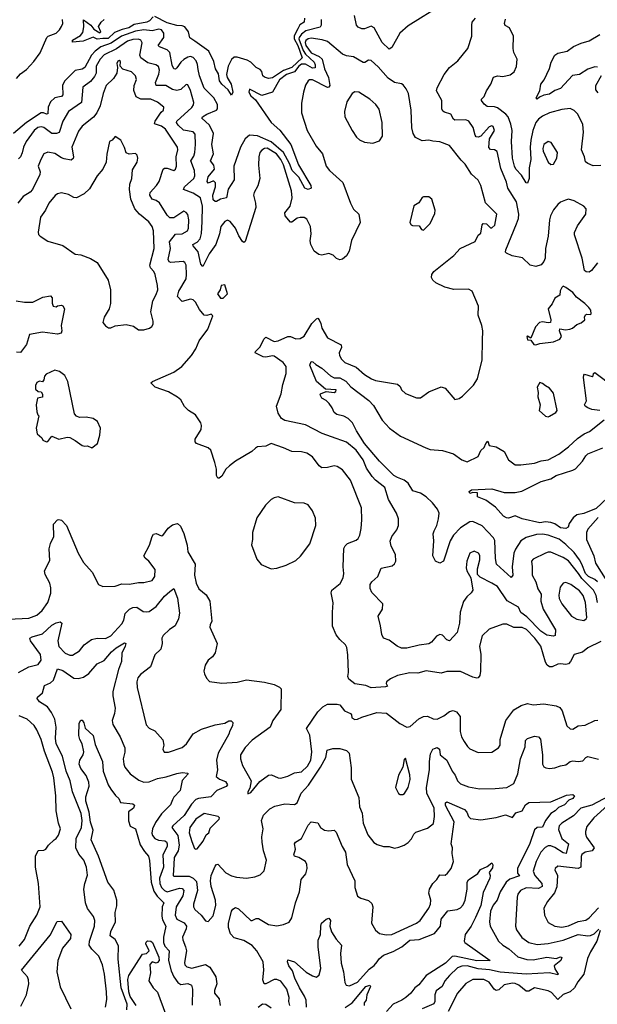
# Model space of a CAD drawing. Extents: x 1443846 to 1577407, y 839182 to 927291.
# Tile 306 of 535: x 1542639 to 1546854, y 849975 to 857154. Entities that reach past the tile are written whole.
import ezdxf

# ---------------------------------------------------------------- set-up
doc = ezdxf.new("R2010")
doc.units = 0

msp = doc.modelspace()

# ---------------------------------------------------------------- linework, layer by layer
at = {"layer": '0CON20XD'}
for points in [[(1545725, 857264.2), (1545475, 857109.4), (1545414.2, 857055), (1545355, 856951.2), (1545335, 856940), (1545285, 856986.9), (1545225, 857095.6), (1545205, 857105.6), (1545155, 857087.5), (1545136.6, 857086.6), (1545110.2, 857100.2), (1545096.9, 857115), (1545081.3, 857185)], [(1544839.1, 857155), (1544837.9, 857115), (1544831.6, 857098.4), (1544726.9, 857073.1), (1544695, 857047.6), (1544678.8, 857025), (1544677.1, 857015), (1544708.5, 856928.5), (1544725, 856902.2), (1544788.4, 856845), (1544796.2, 856825), (1544795, 856803.6), (1544775, 856800.7), (1544725, 856829.3), (1544695, 856829.1), (1544675.6, 856815), (1544645, 856773.1), (1544585, 856753.7), (1544533.9, 856715), (1544483.8, 856625), (1544405, 856600.6), (1544315, 856646.7), (1544311.4, 856625), (1544325, 856600), (1544360.5, 856570.5), (1544473.9, 856405), (1544537.7, 856347.7), (1544616.6, 856245), (1544673.9, 856095), (1544763.8, 855945), (1544767.1, 855925), (1544745.3, 855914.7), (1544719.6, 855925), (1544675.9, 856005), (1544627.3, 856055), (1544608.4, 856105), (1544563.9, 856185), (1544473.3, 856263.3), (1544375, 856307.1), (1544315, 856312.3), (1544283.8, 856285), (1544250.7, 856225), (1544232.8, 856175), (1544202.6, 856085), (1544204, 855986), (1544160.6, 855919.4), (1544148, 855855), (1544105, 855844.4), (1544075, 855829.2), (1544065, 855828), (1544051.7, 855841.7), (1544048.2, 855875), (1544067.1, 855935), (1544066.9, 855965), (1544055, 855977.8), (1544047.6, 855977.6), (1544015, 855962.9), (1544008.1, 855975), (1544015, 856007.5), (1544060.7, 856065), (1544055, 856092.9), (1544032.1, 856125), (1544052.8, 856175), (1544041.8, 856245), (1544052.7, 856325), (1544024.1, 856385), (1543968.9, 856435), (1543974.3, 856445), (1544005, 856464.1), (1544076.5, 856493.5), (1544083.3, 856505), (1544081.8, 856535), (1544057.1, 856585), (1543986.1, 856655), (1543951.2, 856745), (1543941.9, 856791.9), (1543937.1, 856827.1), (1543925.9, 856855), (1543905, 856877.8), (1543885, 856885.8), (1543865, 856881.7), (1543835.9, 856864.1), (1543814.8, 856845.2), (1543785, 856802.7), (1543775, 856794.4), (1543765, 856795.7), (1543752.4, 856822.4), (1543735.3, 856915.3), (1543715.2, 856935.2), (1543658.6, 856955), (1543650.9, 856965), (1543690, 857025), (1543691.7, 857055), (1543675, 857080), (1543655, 857084.8), (1543605, 857072.7), (1543545, 857081), (1543485, 857071.1), (1543382.5, 857035), (1543306.1, 856983.9), (1543232.5, 856955), (1543189.6, 856925), (1543163.6, 856895), (1543115.5, 856804.5), (1543095, 856793.4), (1543045, 856782.4), (1542967.1, 856705), (1542950.6, 856675), (1542953.9, 856606.1), (1542945.5, 856594.5), (1542930.5, 856590.5), (1542895.8, 856584.2), (1542865, 856555.6), (1542847.7, 856515), (1542845, 856467.5), (1542835, 856464.7), (1542814.1, 856474.1), (1542795, 856474.8), (1542689.3, 856405), (1542595.3, 856325)], [(1542615.6, 856725), (1542645, 856758.1), (1542689.8, 856790.2), (1542742, 856848), (1542788.3, 856911.7), (1542837.5, 857025), (1542846.5, 857033.5), (1542905, 857055.6), (1542930.5, 857079.5), (1542945.5, 857105), (1542953.2, 857126.8), (1542952.2, 857155)], [(1543614.3, 857175.7), (1543586, 857145), (1543567.5, 857135), (1543475, 857118.4), (1543435, 857094.9), (1543386.7, 857083.3), (1543330, 857060), (1543285, 857015.7), (1543245, 857017.7), (1543205, 857011.5), (1543175, 857025.6), (1543103.1, 856996.9), (1543025, 856990), (1543025, 857005.6), (1543082.5, 857037.5), (1543099.5, 857060.5), (1543107.2, 857102.8), (1543105, 857152.5), (1543158.6, 857115), (1543181.2, 857085), (1543225, 857057.5), (1543232.5, 857065), (1543213.3, 857105), (1543233.8, 857135), (1543256.2, 857155)], [(1544718, 857165), (1544714.7, 857135), (1544684.2, 857115.8), (1544667.8, 857087.7), (1544642.8, 857037.2), (1544642.1, 857015), (1544668.3, 856965), (1544701.2, 856875), (1544625, 856804.9), (1544565, 856783), (1544485, 856731), (1544455, 856724.7), (1544424.5, 856734.5), (1544414.3, 856744.3), (1544405.5, 856775.5), (1544395, 856789.8), (1544364.5, 856804.5), (1544325, 856844.6), (1544299.3, 856859.3), (1544225, 856881.7), (1544205, 856879.8), (1544185, 856864.7), (1544160.5, 856815), (1544148.5, 856755), (1544152.7, 856732.7), (1544182.6, 856685), (1544194.5, 856625.5), (1544185, 856602.5), (1544161.5, 856641.5), (1544115, 856683.8), (1544098.3, 856708.3), (1544089, 856759), (1544068.8, 856795), (1544055, 856848), (1544019.5, 856925), (1543918.3, 856998.3), (1543880.9, 857020.9), (1543870.4, 857065), (1543845, 857100.9), (1543825, 857109.2), (1543785, 857110.5), (1543715, 857131.1), (1543625, 857178.3)], [(1546855, 855380), (1546812.5, 855325), (1546795, 855313.3), (1546772.5, 855315), (1546760.8, 855325), (1546743.4, 855415), (1546687.3, 855585), (1546687.1, 855602.9), (1546709.5, 855650.5), (1546770.8, 855735), (1546772.5, 855775), (1546756, 855795), (1546685, 855832.7), (1546645, 855844.2), (1546621.2, 855838.8), (1546585, 855823.8), (1546565, 855806.2), (1546535, 855768), (1546511.8, 855725), (1546504.4, 855694.4), (1546496.2, 855575), (1546476.1, 855485), (1546472.5, 855415), (1546465, 855392), (1546445, 855366), (1546405.7, 855354.3), (1546364.3, 855364.3), (1546308.2, 855418.2), (1546233, 855433), (1546191.2, 855451.2), (1546185, 855460), (1546185.8, 855475), (1546264.1, 855665.9), (1546278, 855705), (1546281.3, 855735), (1546265.2, 855825.2), (1546200, 855925), (1546190.5, 855970.5), (1546149.6, 856069.6), (1546122.2, 856192.2), (1546105, 856204.5), (1546075, 856206.7), (1546062.5, 856222.5), (1546066.9, 856285), (1546102.9, 856345), (1546095, 856375.8), (1546085, 856380.8), (1546065, 856373.8), (1546005, 856304.4), (1545985, 856297.3), (1545970.7, 856300.7), (1545961.9, 856311.9), (1545948.5, 856368.5), (1545916.7, 856415), (1545895, 856423.3), (1545815, 856421.5), (1545805, 856428), (1545785, 856466.2), (1545738.9, 856478.9), (1545727.6, 856487.6), (1545720, 856505), (1545718.6, 856565), (1545681.4, 856635), (1545685, 856656.2), (1545735.4, 856754.6), (1545775.7, 856805), (1545835.3, 856854.7), (1545908.6, 856945), (1545938, 857035), (1545937.5, 857115)], [(1545937.5, 857115), (1545942, 857135), (1545964.2, 857165.8)], [(1546878.8, 856091.2), (1546825, 856087.5), (1546784.3, 856104.3), (1546767.7, 856117.7), (1546760.8, 856155), (1546739.1, 856205), (1546753.6, 856335), (1546748.6, 856388.6), (1546711.9, 856465), (1546685, 856490.8), (1546656.5, 856506.5), (1546595, 856498.2), (1546505.7, 856474.3), (1546455, 856450.8), (1546425, 856427.8), (1546405.9, 856404.1), (1546384.2, 856345), (1546368.1, 856275), (1546363.6, 856223.6), (1546368.2, 856135), (1546357.5, 856075), (1546357.3, 855995), (1546345, 855962.5), (1546335, 855963.3), (1546300.3, 856020.3), (1546259.7, 856065), (1546249.3, 856085), (1546235.6, 856145), (1546229.1, 856265), (1546232.2, 856345), (1546223.3, 856393.3), (1546203.2, 856445), (1546186.3, 856466.3), (1546125, 856511.6), (1546105, 856518.6), (1546051.5, 856521.5), (1546028.6, 856538.6), (1546008.8, 856565), (1546008.8, 856575), (1546028.8, 856595), (1546045.8, 856635), (1546078, 856685), (1546096.7, 856735), (1546125, 856745.7), (1546165, 856738.6), (1546218.2, 856751.8), (1546247.4, 856772.6), (1546265, 856812.5), (1546268.8, 856865), (1546246, 856915), (1546240, 856945), (1546243.3, 857035), (1546213.6, 857093.6), (1546181.9, 857111.9), (1546176, 857126), (1546185, 857158.8)], [(1546855, 856807.7), (1546835, 856809.5), (1546785, 856793.7), (1546725, 856754.6), (1546672.9, 856747.1), (1546585, 856652), (1546545, 856636.7), (1546505, 856610), (1546465, 856602.5), (1546431.5, 856588.5), (1546415, 856574), (1546408.1, 856585), (1546434.7, 856635.3), (1546441, 856685), (1546465.8, 856715), (1546505, 856796.9), (1546517.5, 856845), (1546545, 856895.6), (1546565, 856910), (1546634, 856925), (1546680.7, 856959.3), (1546736.3, 856983.7), (1546795, 857000), (1546872, 857045)], [(1545271.9, 852735), (1545254, 852805), (1545286.7, 852855), (1545288.8, 852895), (1545207.8, 852977.8), (1545195.5, 853005.5), (1545195.6, 853035), (1545207.8, 853055), (1545253.1, 853095), (1545276.2, 853155), (1545357.9, 853172.1), (1545374.1, 853185.9), (1545383.9, 853206.1), (1545382, 853255), (1545350.8, 853315), (1545342.7, 853352.7), (1545354.2, 853385), (1545390, 853435), (1545403.1, 853465), (1545402.2, 853515), (1545388.5, 853555), (1545331.2, 853655), (1545303.9, 853743.9), (1545235, 853796.7), (1545212.3, 853822.3), (1545169.7, 853885), (1545144.7, 853945), (1545095.3, 854015), (1545025, 854072.7), (1544915, 854111.6), (1544846.6, 854136.6), (1544725, 854200.4), (1544575, 854230.4), (1544550, 854245), (1544525.3, 854285.3), (1544513.5, 854335), (1544546.5, 854425), (1544558.5, 854495), (1544583.3, 854575), (1544584.3, 854625), (1544562.9, 854655), (1544495, 854700.8), (1544485, 854704.2), (1544435, 854692.9), (1544415, 854695.7), (1544357.5, 854725), (1544360, 854735), (1544395, 854767.5), (1544420, 854825), (1544435, 854840), (1544495, 854808.2), (1544525, 854813.1), (1544595, 854844.5), (1544615, 854843.5), (1544655, 854827.5), (1544685, 854828.5), (1544714.6, 854845.4), (1544771.2, 854938.8), (1544805, 854973.8), (1544815, 854976.7), (1544825, 854966.2), (1544837.6, 854937.6), (1544844.1, 854905), (1544885.6, 854835), (1544985, 854782.5), (1544988.5, 854765), (1544971.2, 854725), (1544971.8, 854705), (1544987.7, 854677.7), (1545012.9, 854655), (1545095, 854620.9), (1545155, 854567.5), (1545206, 854535), (1545235.6, 854524.4), (1545395.6, 854495.6), (1545415, 854480), (1545426.2, 854456.2), (1545455, 854427.5), (1545535, 854396.7), (1545565, 854397.5), (1545625, 854440), (1545715, 854476.7), (1545745, 854466.7), (1545814.1, 854384.1), (1545845, 854392), (1545871.3, 854408.7), (1545950.2, 854489.8), (1545979.4, 854535), (1546012.9, 854675), (1546015.8, 854815), (1546018.8, 854885), (1546011.2, 854925), (1545985, 855000), (1545986.1, 855066.1), (1545940, 855175), (1545915, 855188.8), (1545806, 855186), (1545742.6, 855202.6), (1545674.7, 855234.7), (1545653.1, 855255), (1545644.4, 855275), (1545647.8, 855295), (1545661.9, 855318.1), (1545806.9, 855435), (1545853.3, 855486.7), (1545962.9, 855537.1), (1545985, 855584), (1546005, 855598), (1546012.8, 855657.2), (1546020.8, 855669.1), (1546044.8, 855664.8), (1546075, 855636.7), (1546085, 855635.7), (1546107.5, 855655), (1546120, 855735), (1546038.2, 855818.2), (1546004, 855945), (1545984.1, 855984.1), (1545935, 856028.8), (1545890.3, 856100.3), (1545859.6, 856129.6), (1545775, 856235.7), (1545705, 856264.4), (1545655, 856267.1), (1545625, 856276), (1545575, 856270), (1545527.5, 856295), (1545510, 856325), (1545500, 856365), (1545496.7, 856495), (1545475.5, 856615), (1545460.2, 856650.2), (1545438.3, 856678.3), (1545425, 856686.9), (1545375, 856696.8), (1545328, 856728), (1545255, 856811.4), (1545205, 856855.6), (1545185, 856859.2), (1545157.7, 856842.3), (1545145, 856842.1), (1545075, 856884.2), (1545025, 856891.1), (1544995, 856903.3), (1544884.5, 856994.5), (1544846.5, 857006.5), (1544765, 857019.1), (1544745, 857015.2), (1544728.2, 857001.8), (1544723.3, 856986.7), (1544727.8, 856965), (1544765, 856912), (1544825.5, 856885.5), (1544845.6, 856865.6), (1544864.2, 856795), (1544891.7, 856731.7), (1544903.5, 856675), (1544895, 856660.8), (1544885, 856659.4), (1544775, 856714.5), (1544755, 856715.6), (1544745, 856707.5), (1544725, 856676.2), (1544709.4, 856625), (1544694.5, 856545.5), (1544696, 856475), (1544737.1, 856345), (1544801.7, 856231.7), (1544848, 856175), (1544875.7, 856085), (1544899.2, 856055), (1544996.7, 855966.7), (1545052.5, 855815), (1545075, 855772.5), (1545113.3, 855735), (1545123.8, 855675), (1545061.4, 855545), (1545044.1, 855465.9), (1545025, 855432.5), (1544995, 855406.7), (1544975, 855403.3), (1544951.7, 855411.7), (1544926.1, 855436.1), (1544895, 855450), (1544845, 855436), (1544821.1, 855441.1), (1544787, 855467), (1544762.5, 855515), (1544758.8, 855541.2), (1544766.6, 855593.4), (1544760.8, 855645), (1544735, 855698.9), (1544715, 855711.5), (1544685, 855711.8), (1544663.2, 855706.8), (1544625, 855678), (1544615, 855678), (1544575.8, 855725), (1544574.4, 855745), (1544613.5, 855795), (1544628.2, 855855), (1544622.7, 855905), (1544563.5, 856095), (1544545, 856135.7), (1544514.3, 856175), (1544445, 856216.2), (1544425, 856214.7), (1544405, 856202.7), (1544392.3, 856185), (1544384, 856155), (1544382.6, 856092.6), (1544392.7, 855995), (1544377.8, 855942.2), (1544350.6, 855895), (1544345.6, 855875), (1544360.9, 855815), (1544362.1, 855785), (1544285, 855536), (1544275, 855530.6), (1544265, 855535.8), (1544237.4, 855577.4), (1544213.2, 855633.2), (1544175, 855682.2), (1544155, 855692.2), (1544135, 855683.6), (1544107.4, 855645), (1544097.4, 855592.6), (1544070.8, 855515), (1544022.6, 855447.4), (1543975, 855354), (1543961.5, 855371.5), (1543941, 855461), (1543904.4, 855505), (1543902.5, 855515), (1543935, 855532.7), (1543955, 855556.9), (1543965.7, 855595.7), (1543969.7, 855680.3), (1543974.3, 855795), (1543959.6, 855855), (1543905, 855889.8), (1543835.5, 855915.5), (1543841.4, 855935), (1543909.7, 855995), (1543918.4, 856015), (1543914.2, 856055), (1543887.2, 856125), (1543910.3, 856159.7), (1543918.2, 856185), (1543923.1, 856245), (1543919.3, 856319.3), (1543905, 856336.5), (1543835, 856348.8), (1543794.7, 856385), (1543783.5, 856405), (1543785.4, 856415), (1543896.3, 856513.7), (1543907.9, 856532.1), (1543909.4, 856549.4), (1543885, 856638.8), (1543865, 856678.8), (1543855, 856681.2), (1543814.3, 856645), (1543785, 856636.7), (1543755, 856645.3), (1543705, 856673.1), (1543635.3, 856675.3), (1543629.5, 856695), (1543655, 856757.5), (1543660, 856785), (1543652.2, 856812.2), (1543633.3, 856825), (1543575, 856840.4), (1543522.8, 856875), (1543516.3, 856895), (1543532.3, 856985), (1543523.7, 857003.6), (1543505, 857011.6), (1543465, 857008.8), (1543425, 856996.6), (1543345, 856941.2), (1543255, 856896.6), (1543225.8, 856865.8), (1543198.3, 856815), (1543196.1, 856765), (1543185, 856740), (1543155, 856703.8), (1543099.1, 856660.9), (1543089.5, 856550.5), (1542995, 856485.7), (1542953.1, 856415), (1542927.6, 856332.4), (1542906.9, 856323.1), (1542875, 856325.2), (1542815, 856367.3), (1542795, 856372.8), (1542772.6, 856367.4), (1542745.4, 856345), (1542687.5, 856265), (1542667.5, 856225), (1542656.4, 856183.6), (1542646.2, 856155), (1542631, 856139)], [(1546880.1, 852619.9), (1546785, 852574.6), (1546745, 852542), (1546685.3, 852524.7), (1546659.1, 852475), (1546642.9, 852457.1), (1546625, 852452.2), (1546585, 852456.6), (1546565, 852453.9), (1546525, 852434.6), (1546505, 852435.5), (1546487.5, 852447.5), (1546475, 852470), (1546442.5, 852585), (1546397.2, 852645), (1546337.1, 852707.1), (1546305, 852721.2), (1546245, 852723.3), (1546195, 852745.5), (1546165, 852746.7), (1546065, 852708.9), (1546015, 852661.2), (1545995.5, 852585), (1546003.3, 852525), (1546002.2, 852405), (1545997.4, 852372.6), (1545985, 852356), (1545975, 852352.5), (1545945, 852360), (1545855, 852401.9), (1545755, 852400.8), (1545715, 852389.2), (1545605, 852405.8), (1545545, 852390), (1545485, 852391.4), (1545395, 852371.9), (1545345, 852347.1), (1545316.7, 852325), (1545313.6, 852313.6), (1545322.5, 852295), (1545309.3, 852290.7), (1545205, 852281.9), (1545165, 852298.6), (1545085, 852312.5), (1545041.2, 852345), (1545034, 852365), (1545039.2, 852395), (1545034.1, 852524.1), (1545025.8, 852575.8), (1545015.8, 852595.8), (1544975, 852633.8), (1544949.1, 852669.1), (1544922.7, 852732.7), (1544920.8, 852835), (1544927, 852903), (1544911.2, 852975), (1544916.7, 852995), (1544976.8, 853043.2), (1544998.6, 853085), (1545004.2, 853115), (1544999.2, 853165), (1545005, 853297.5), (1545013.4, 853316.6), (1545031.2, 853335), (1545095, 853359.2), (1545108.3, 853371.7), (1545120.6, 853395), (1545131.5, 853445), (1545136.4, 853506.4), (1545133.1, 853595), (1545053.9, 853796.1), (1544995, 853872), (1544956.8, 853896.8), (1544935, 853900.8), (1544885, 853888.1), (1544845, 853886.9), (1544825, 853900), (1544776.4, 853966.4), (1544733.3, 853993.3), (1544695, 854003.3), (1544625, 854004.4), (1544565, 854032.5), (1544475, 854063.8), (1544435, 854044), (1544375, 854039.2), (1544359.2, 854030.8), (1544333.3, 854005), (1544214.5, 853935.5), (1544169.7, 853900.3), (1544144.2, 853875.8), (1544113.3, 853825), (1544095, 853810), (1544085, 853810), (1544075, 853830), (1544075.9, 853875.9), (1544064, 853925), (1544034, 854015), (1544015, 854032), (1543930, 854065), (1543920, 854075), (1543920.8, 854095), (1543964.4, 854165), (1543966.7, 854195), (1543960.6, 854215), (1543922.2, 854272.2), (1543870, 854305), (1543842.8, 854332.8), (1543815, 854381.4), (1543791.9, 854401.9), (1543725, 854441.1), (1543626.7, 854475), (1543596.7, 854505), (1543607.5, 854515), (1543765, 854584.4), (1543822, 854625), (1543894, 854705), (1543924, 854755), (1543947.9, 854812.1), (1544012.3, 854897.7), (1544047.5, 854995), (1544036.7, 855006.7), (1544005, 854996.7), (1543985, 855000), (1543951.2, 855041.2), (1543921.5, 855095), (1543905, 855110.9), (1543884.6, 855115.4), (1543825, 855098.6), (1543790, 855135), (1543801.2, 855175), (1543853.5, 855265), (1543857.6, 855295), (1543853.8, 855365), (1543845, 855384.3), (1543831.7, 855391.7), (1543742.4, 855382.4), (1543729.2, 855389.2), (1543722, 855405), (1543739.7, 855485), (1543733.5, 855535), (1543775, 855589.1), (1543825, 855592.3), (1543863.5, 855615), (1543871.1, 855635), (1543874.6, 855695), (1543865, 855732.5), (1543855, 855749.2), (1543837.9, 855757.9), (1543765, 855709.5), (1543735, 855710), (1543715, 855727.5), (1543659.2, 855819.1), (1543635.8, 855835), (1543605, 855844.6), (1543588.5, 855875), (1543590.4, 855895), (1543637.1, 855945), (1543656.4, 855975), (1543686.9, 856065), (1543695, 856070.9), (1543715, 856071.1), (1543765, 856054.3), (1543777.1, 856062.9), (1543783.7, 856086.3), (1543781.8, 856155), (1543793.8, 856205), (1543789.6, 856225), (1543703.2, 856355), (1543675, 856378.2), (1543624, 856395), (1543628.5, 856415), (1543671.5, 856478.5), (1543689.2, 856495), (1543690, 856515), (1543645, 856553.3), (1543595, 856575.4), (1543523.9, 856573.9), (1543490.3, 856590.3), (1543471.7, 856638.3), (1543475.5, 856675), (1543491.4, 856718.6), (1543485.5, 856745), (1543455, 856773.1), (1543392.5, 856792.5), (1543372.5, 856815), (1543375, 856850), (1543365, 856857.5), (1543355, 856851.2), (1543348.8, 856835), (1543353.3, 856805), (1543348.8, 856765), (1543324.4, 856725), (1543270.4, 856675), (1543247.9, 856615), (1543226.4, 856525), (1543202.1, 856475), (1543176.9, 856443.1), (1543095, 856378.1), (1543068.3, 856341.7), (1543020.9, 856225), (1543032.2, 856155), (1543029.1, 856140.9), (1543015, 856130), (1542965, 856140), (1542945, 856146.4), (1542895, 856179.1), (1542845, 856189.1), (1542814.6, 856175.4), (1542792.9, 856135), (1542774.3, 856085), (1542788.9, 856045), (1542787.3, 856025), (1542733.8, 855915), (1542715, 855895.4), (1542665.6, 855865), (1542626.5, 855815)], [(1546859.5, 856619.5), (1546843.2, 856643.2), (1546844, 856675), (1546883.9, 856746.1)], [(1545215, 856254), (1545265, 856270), (1545286, 856305), (1545283.6, 856403.6), (1545261.4, 856501.4), (1545237.1, 856535), (1545194, 856575), (1545115, 856625.7), (1545085, 856628.6), (1545065, 856616), (1545026.5, 856555), (1545008.6, 856485), (1545012.9, 856445), (1545065.6, 856345.6), (1545097.9, 856297.9), (1545119.1, 856279.1), (1545155, 856262), (1545215, 856254)], [(1543545, 854893.8), (1543587.5, 854905), (1543603, 854917), (1543612.5, 854935), (1543613.8, 854955), (1543596.2, 855025), (1543610, 855105), (1543635, 855150), (1543646.5, 855185), (1543645.5, 855215), (1543626.8, 855295), (1543617.4, 855317.4), (1543594.6, 855345), (1543588.2, 855365), (1543620.4, 855485), (1543614.6, 855615), (1543605.3, 855645.3), (1543580.4, 855680.4), (1543514.5, 855735), (1543480, 855775), (1543450, 855845), (1543440, 855915), (1543442.2, 855955), (1543458.6, 855995), (1543461.4, 856058.6), (1543496.2, 856115), (1543501.2, 856145), (1543496.1, 856166.1), (1543485, 856177.5), (1543437, 856173), (1543415, 856182.5), (1543405, 856222.5), (1543376.7, 856275), (1543335, 856302.5), (1543313.3, 856276.7), (1543294, 856265), (1543274.1, 856174.1), (1543269.2, 856115), (1543245, 856063.8), (1543205.8, 856015), (1543148.5, 855921.5), (1543109.2, 855885), (1543055, 855854.4), (1543035, 855856.9), (1542995, 855880.6), (1542945, 855890.6), (1542915, 855884.3), (1542898, 855872), (1542853.1, 855815), (1542828.1, 855765), (1542791.9, 855715), (1542772.9, 855605), (1542777.3, 855587.3), (1542788.8, 855575), (1542845, 855538.9), (1542955, 855508.6), (1543043.2, 855443.2), (1543085, 855438.6), (1543155, 855413.3), (1543205, 855384), (1543285.6, 855255), (1543300.8, 855185), (1543301.2, 855085), (1543291.2, 855045), (1543256.1, 854983.9), (1543246.7, 854945), (1543265, 854922.5), (1543288.3, 854908.3), (1543305, 854907.5), (1543337, 854923), (1543415, 854932.5), (1543469.5, 854919.5), (1543505, 854893.8), (1543545, 854893.8)], [(1546515, 856098), (1546535, 856101.2), (1546558.1, 856145), (1546564.2, 856185), (1546517.4, 856257.4), (1546495, 856265.8), (1546463.3, 856245), (1546456.4, 856215), (1546459.2, 856195), (1546495, 856114.2), (1546515, 856098)], [(1545585, 855620), (1545635, 855667.5), (1545668.3, 855741.7), (1545670, 855765), (1545646.7, 855845), (1545625, 855863.3), (1545587, 855863), (1545575, 855857.5), (1545552, 855818), (1545514.4, 855795.6), (1545486.7, 855675), (1545495, 855657.5), (1545505, 855652.5), (1545555, 855650), (1545570, 855625), (1545585, 855620)], [(1544125, 855122.5), (1544156.7, 855155), (1544135, 855220), (1544110, 855215), (1544103.3, 855185), (1544083.8, 855155), (1544103.6, 855123.6), (1544125, 855122.5)], [(1546405, 854783.3), (1546435, 854793.3), (1546535, 854806), (1546581.2, 854825), (1546592.2, 854845), (1546578.8, 854885), (1546580, 854900), (1546622.9, 854892.9), (1546653.4, 854896.6), (1546673.3, 854905), (1546705, 854931.2), (1546737.3, 854942.7), (1546763.3, 854965), (1546761.2, 854985), (1546768.3, 855001.7), (1546775, 855006.2), (1546805, 855003.3), (1546809.5, 855010.5), (1546806.2, 855035), (1546793.3, 855055), (1546763.8, 855085), (1546701.3, 855131.3), (1546675.8, 855165), (1546625, 855202.5), (1546605, 855210), (1546595, 855202.5), (1546582.7, 855177.3), (1546580, 855145), (1546545, 855122.5), (1546525, 855081.2), (1546496.2, 855045), (1546515.7, 854965), (1546513.3, 854946.7), (1546496.4, 854943.6), (1546455, 854952), (1546432.5, 854945), (1546403.8, 854915), (1546368.3, 854831.7), (1546345, 854847.5), (1546340, 854845), (1546345, 854820), (1546368.3, 854818.3), (1546390, 854785), (1546405, 854783.3)], [(1542613.3, 855105), (1542675, 855094.4), (1542735, 855094.2), (1542809.1, 855130.9), (1542865, 855141.2), (1542876, 855125), (1542876.4, 855086.4), (1542883.3, 855065), (1542905, 855060), (1542915, 855066.7), (1542945, 855073.3), (1542955, 855067.5), (1542965.7, 855045), (1542942.9, 854925), (1542947.5, 854885), (1542942, 854868), (1542915, 854860.8), (1542805, 854876.4), (1542711.4, 854858.6), (1542690, 854785), (1542645, 854726.7), (1542615, 854728.8)], [(1546855.9, 853055.9), (1546835, 853073.4), (1546789.6, 853095), (1546767.8, 853115), (1546742.2, 853185), (1546725, 853214.8), (1546685, 853268.9), (1546625, 853328.4), (1546575, 853367), (1546495.8, 853395.8), (1546455, 853403), (1546409.9, 853400.1), (1546335, 853379.6), (1546295, 853354.4), (1546256.1, 853293.9), (1546245.2, 853264.8), (1546231.9, 853165), (1546238.8, 853105), (1546225, 853087.5), (1546118.2, 853185), (1546111.4, 853225), (1546106.3, 853356.3), (1546096.2, 853376.2), (1546015, 853464.6), (1545945, 853494.5), (1545925, 853492.7), (1545855, 853448.5), (1545804, 853396), (1545780.7, 853355), (1545732, 853205), (1545705, 853191.1), (1545672.3, 853205), (1545654.5, 853245), (1545660.9, 853355), (1545657.3, 853405), (1545662.5, 853427.5), (1545683.5, 853465), (1545695.5, 853515), (1545700, 853555), (1545687.1, 853585), (1545652.4, 853632.4), (1545605.6, 853675), (1545565, 853701.1), (1545507.9, 853717.9), (1545473.8, 853775), (1545445, 853797.3), (1545395, 853815.1), (1545370.5, 853830.5), (1545265.2, 853935.2), (1545154.7, 854065), (1545095.8, 854155.8), (1545066.6, 854215), (1545035, 854245.4), (1545005, 854263.8), (1544954.3, 854274.3), (1544935, 854290), (1544920, 854325), (1544896.5, 854356.5), (1544875, 854377.5), (1544845, 854394.2), (1544831.7, 854418.3), (1544833.9, 854426.1), (1544875, 854442.5), (1544935, 854436.7), (1544945.8, 854444.2), (1544948.8, 854455), (1544870.5, 854460.5), (1544805.4, 854515), (1544757.1, 854635), (1544765, 854661.2), (1544778.8, 854658.8), (1544799.5, 854639.5), (1544845, 854614.3), (1544907, 854557), (1544935, 854543.6), (1544975, 854543), (1545019.5, 854519.5), (1545055, 854477.3), (1545187.6, 854377.6), (1545220.8, 854340.9), (1545284.6, 854234.6), (1545337.5, 854175), (1545417.4, 854117.4), (1545602.1, 854032.1), (1545635, 854020.4), (1545725, 854013.9), (1545805, 853988.9), (1545865, 853944.2), (1545905, 853930.8), (1545985, 853970), (1546005, 854012.5), (1546027.5, 854035), (1546040, 854065), (1546055, 854080), (1546065, 854050), (1546115, 854038.8), (1546174.5, 854004.5), (1546207.1, 853945), (1546255, 853909.5), (1546295, 853908.5), (1546395, 853920.4), (1546445, 853936.9), (1546495, 853943.8), (1546574.1, 853985.9), (1546645, 854040), (1546709.4, 854100.6), (1546758, 854135), (1546798.1, 854151.9), (1546903.4, 854236.6)], [(1543165, 854033.3), (1543206.7, 854065), (1543223.3, 854125), (1543230, 854175), (1543206.7, 854225), (1543175, 854246), (1543123.6, 854256.4), (1543075, 854253.3), (1543055, 854262.5), (1543039.5, 854279.5), (1542990, 854515), (1542968.7, 854558.7), (1542929.3, 854589.3), (1542895, 854599.2), (1542831.5, 854568.5), (1542820, 854555), (1542815, 854527.5), (1542805, 854512.5), (1542785, 854517.5), (1542765, 854507.5), (1542753.9, 854486.1), (1542755, 854460), (1542773, 854443), (1542795, 854440), (1542805.9, 854424.1), (1542805, 854402.5), (1542770, 854395), (1542760, 854345), (1542763.3, 854295), (1542771.7, 854271.7), (1542780, 854265), (1542758.8, 854175), (1542767.5, 854135), (1542800, 854105), (1542807, 854087), (1542835, 854076.7), (1542845, 854077.5), (1542875, 854117.5), (1542925, 854096.2), (1542985, 854110), (1543005, 854106.7), (1543045, 854086.7), (1543095, 854050), (1543115, 854043.8), (1543135, 854046.7), (1543165, 854033.3)], [(1546871.4, 854305), (1546815, 854311.9), (1546785, 854323), (1546764.5, 854335), (1546761.2, 854345), (1546774.4, 854375), (1546753.8, 854545), (1546755, 854562.5), (1546761.3, 854568.7), (1546817.7, 854552.3), (1546823.8, 854556.2), (1546826, 854575), (1546835, 854582.5), (1546975, 854478.1)], [(1546495, 854257.5), (1546505, 854263.3), (1546550.5, 854289.5), (1546562, 854305), (1546535, 854430), (1546505, 854467.5), (1546475, 854483.3), (1546455, 854502.5), (1546435, 854507.5), (1546416.2, 854475), (1546423.3, 854435), (1546420, 854405), (1546436.2, 854345), (1546430, 854305), (1546475, 854262.5), (1546495, 854257.5)], [(1546925, 853665.2), (1546845, 853590.2), (1546755, 853554), (1546705.4, 853544.6), (1546678.3, 853521.7), (1546649.7, 853480.3), (1546642, 853455), (1546625, 853443.1), (1546585, 853449.2), (1546545, 853477.3), (1546515, 853488.2), (1546475, 853493.1), (1546435, 853486.2), (1546304.7, 853514.7), (1546255, 853535.7), (1546205, 853519.2), (1546191.7, 853521.7), (1546168.8, 853535), (1546110.2, 853600.2), (1546041.7, 853651.7), (1545980, 853675), (1545980, 853705), (1545945, 853707.5), (1545925, 853700), (1545920, 853715), (1545935, 853726.7), (1546085, 853733.5), (1546175, 853705.8), (1546254.2, 853705.8), (1546304.2, 853715.8), (1546445, 853785.6), (1546514.4, 853805.6), (1546555, 853830.8), (1546675, 853869.2), (1546695, 853880), (1546746, 853935), (1546769.4, 853975), (1546785, 853988.8), (1546895, 854032.7)], [(1544475, 853150), (1544515, 853153.8), (1544583, 853177), (1544655, 853211.2), (1544688.7, 853241.3), (1544757.2, 853332.8), (1544801.2, 853465), (1544798.8, 853518.8), (1544775, 853573.3), (1544745, 853616.2), (1544715, 853630), (1544645, 853630.8), (1544525, 853673.8), (1544495, 853668.8), (1544473.3, 853655), (1544433.8, 853615), (1544368.8, 853521.2), (1544338, 853415), (1544338.8, 853365), (1544330, 853325), (1544370.3, 853220.3), (1544401.7, 853181.7), (1544475, 853150)], [(1546860, 853525), (1546785, 853440), (1546776.1, 853413.9), (1546776.1, 853365), (1546829.5, 853245), (1546841.1, 853191.1), (1546965.7, 852995)], [(1542556.5, 852783.5), (1542705, 852791.5), (1542765, 852812.1), (1542803.7, 852846.4), (1542843.6, 852905), (1542867.7, 852972.3), (1542867.6, 853012.4), (1542859.1, 853045), (1542825, 853108.8), (1542820, 853135), (1542858.3, 853211.7), (1542854.5, 853295.5), (1542864.5, 853335.5), (1542887.5, 853385), (1542886.2, 853475), (1542915, 853508), (1542925, 853510.8), (1542944.4, 853504.4), (1542982, 853465), (1543065.4, 853265.4), (1543104.3, 853195), (1543167.5, 853125), (1543215, 853036.7), (1543245, 853021.2), (1543335, 853023.8), (1543385, 853041.1), (1543441.7, 853038.3), (1543505, 853049.4), (1543545, 853049.2), (1543605, 853066), (1543624.3, 853095), (1543628, 853145), (1543580.5, 853205), (1543555, 853226.9), (1543546.2, 853245), (1543587.3, 853322.7), (1543605, 853386.7), (1543615, 853402.5), (1543635, 853406.9), (1543675, 853391.4), (1543684.1, 853394.1), (1543723.2, 853446.8), (1543755, 853471.9), (1543790.8, 853480.8), (1543812.2, 853462.2), (1543836.9, 853406.9), (1543862.4, 853322.4), (1543865, 853273.3), (1543920, 853185), (1543913.8, 853103.8), (1543926.7, 853045), (1543945.6, 853005), (1544000.2, 852960.2), (1544026, 852915), (1544042.5, 852767.5), (1544028.3, 852741.7), (1544027.5, 852725), (1544081.2, 852605), (1544065, 852536.7), (1544045, 852508.8), (1544015, 852483.3), (1543992.3, 852447.7), (1543984, 852405), (1543986.7, 852385), (1544003, 852353), (1544025, 852327.5), (1544115, 852316.7), (1544225.8, 852324.2), (1544295, 852341.2), (1544425, 852323.8), (1544495, 852306.2), (1544535, 852287.5), (1544547.5, 852275), (1544543.8, 852125), (1544486, 852045), (1544468, 851995), (1544335, 851900.8), (1544283.8, 851846.2), (1544251.4, 851795), (1544251.4, 851765), (1544266, 851715), (1544328.5, 851605), (1544318.3, 851551.7), (1544303.3, 851525), (1544305, 851510), (1544325, 851520), (1544390.5, 851599.5), (1544454.7, 851645.3), (1544476.9, 851646.9), (1544525, 851626.7), (1544545.5, 851624.5), (1544595, 851638.9), (1544645, 851663.1), (1544695, 851670), (1544739.7, 851710.3), (1544762.5, 851755), (1544770.9, 851815), (1544756.9, 851936.9), (1544732.1, 851985), (1544815, 852107.5), (1544852, 852145), (1544885, 852164), (1544955, 852164.2), (1544975, 852158.8), (1545009.2, 852115), (1545052.2, 852095), (1545061.5, 852085), (1545063.5, 852063.5), (1545085, 852052.2), (1545105, 852052.7), (1545135, 852068.2), (1545245, 852102.5), (1545316.7, 852096.7), (1545412.7, 852022.7), (1545465, 851996), (1545489.2, 852000.8), (1545552.8, 852057.2), (1545585, 852074.4), (1545615, 852075.6), (1545656.6, 852056.6), (1545685, 852053.1), (1545735, 852077.8), (1545775, 852109.4), (1545802.4, 852117.6), (1545826.2, 852106.2), (1545852.4, 852072.4), (1545853.8, 852026.2), (1545852.7, 851965), (1545863.1, 851925), (1545881.7, 851891.7), (1545906, 851855), (1545925, 851838), (1545985, 851812), (1546085, 851812.5), (1546133.8, 851845), (1546145.8, 851865), (1546145.7, 851905), (1546186.9, 852043.1), (1546245, 852121.9), (1546297.5, 852152.5), (1546345, 852168.6), (1546385, 852158.1), (1546465, 852164.5), (1546555, 852150), (1546579.8, 852139.8), (1546598.5, 852115), (1546631.4, 852005), (1546655, 851984.2), (1546675, 851980.8), (1546715, 852004.2), (1546765, 852010), (1546835, 852044.5), (1546857.5, 852047.5)], [(1546854.8, 852905), (1546846.6, 852955), (1546826.2, 852995), (1546740.5, 853080.5), (1546715.7, 853115.7), (1546645, 853207.3), (1546605, 853233.3), (1546515, 853270.5), (1546495, 853271.9), (1546475, 853264.4), (1546385, 853220), (1546373.9, 853206.1), (1546379.7, 853165), (1546377.5, 853105), (1546405.4, 853055), (1546420, 853005), (1546444.1, 852965), (1546441.8, 852915), (1546459.2, 852855), (1546550, 852705), (1546547.5, 852665), (1546535, 852658.8), (1546485, 852667.5), (1546442.7, 852695), (1546340.4, 852800.4), (1546295, 852831.8), (1546280, 852870), (1546196.4, 852916.4), (1546125, 853020.5), (1546085, 853044.4), (1545998.7, 853088.7), (1545979.4, 853109.4), (1545978.8, 853151.2), (1545997.9, 853215), (1545996.4, 853246.4), (1545986, 853265), (1545955, 853278), (1545924, 853265), (1545902.9, 853205), (1545897.3, 853157.3), (1545902.5, 853135), (1545931.9, 853085), (1545944.6, 852995), (1545934.7, 852975.3), (1545901.4, 852945), (1545877.5, 852912.5), (1545854.4, 852834.4), (1545849.6, 852755), (1545831.8, 852685), (1545775, 852626), (1545755, 852632.5), (1545725, 852667.1), (1545705, 852671.1), (1545680.5, 852659.5), (1545644.6, 852615.4), (1545625, 852602.5), (1545555, 852594.6), (1545465, 852571.5), (1545425, 852570.5), (1545394.3, 852585), (1545335, 852628.9), (1545295, 852643.8), (1545282.4, 852672.4), (1545271.9, 852735)], [(1546755, 852774.2), (1546773.3, 852785), (1546777.5, 852795), (1546766.8, 852905), (1546751.3, 852955), (1546725, 852989.2), (1546661.4, 853035), (1546625, 853049.5), (1546604.5, 853045.5), (1546583.6, 853016.4), (1546572.2, 852957.8), (1546574.7, 852934.7), (1546594.1, 852894.1), (1546665, 852804.4), (1546705, 852782.5), (1546755, 852774.2)], [(1542631.5, 852395), (1542705, 852435.4), (1542775, 852453.3), (1542795.4, 852485), (1542792.1, 852525), (1542717.5, 852625), (1542714.2, 852645), (1542730, 852655), (1542805, 852675.3), (1542875, 852738.2), (1542905, 852756.7), (1542934.2, 852764.2), (1542946, 852755), (1542917.5, 852625), (1542924.8, 852584.8), (1542971.9, 852535), (1543005, 852519.6), (1543025, 852520), (1543075, 852552.7), (1543109.1, 852595), (1543164.3, 852635.7), (1543205, 852645.4), (1543265, 852642.1), (1543305, 852660.5), (1543385, 852748.6), (1543398.8, 852775), (1543408.2, 852825), (1543440, 852855), (1543465, 852868.2), (1543495, 852870.5), (1543539.1, 852839.1), (1543565, 852835.4), (1543585, 852840), (1543635.4, 852875), (1543695, 852951.9), (1543734, 852985), (1543765, 853006.7), (1543791.5, 852935), (1543806.1, 852826.1), (1543798.2, 852785), (1543774.5, 852735), (1543732.5, 852707.5), (1543685.6, 852664.4), (1543676, 852645), (1543678.6, 852605), (1543668.9, 852565), (1543625, 852522.5), (1543593.8, 852436.2), (1543520.6, 852379.4), (1543500.6, 852355), (1543493.3, 852325), (1543496.7, 852285), (1543563.2, 852013.2), (1543585, 851988), (1543625, 851970), (1543684.1, 851904.1), (1543692, 851865), (1543683.3, 851835), (1543693.6, 851813.6), (1543725, 851813.8), (1543825, 851847.1), (1543856.1, 851873.9), (1543905, 851947.3), (1543965, 851981.3), (1544065, 852012), (1544136.4, 852023.6), (1544165, 852042.5), (1544181.7, 852041.7), (1544195, 852030), (1544193.3, 852005), (1544171.7, 851968.3), (1544165.5, 851945), (1544086.5, 851805), (1544074.7, 851755), (1544081.9, 851685), (1544073.3, 851635), (1544096.2, 851616.2), (1544140.3, 851600.3), (1544155.5, 851575), (1544146.6, 851563.4), (1544078.5, 851535), (1544035, 851487.7), (1543945, 851476.4), (1543925, 851467.2), (1543894, 851435), (1543839, 851351), (1543755.7, 851275), (1543750, 851265), (1543792.4, 851205), (1543803.7, 851135), (1543796.6, 851093.4), (1543767.4, 851045), (1543765.2, 850994.8), (1543760, 850915), (1543765, 850908.6), (1543875, 850909.3), (1543905, 850895.3), (1543929.3, 850869.3), (1543935.8, 850805), (1543908.2, 850705), (1543907.7, 850685), (1543917.9, 850665), (1543963.6, 850625), (1543995, 850584), (1544015, 850577.5), (1544051.1, 850618.9), (1544070.3, 850695), (1544067.6, 850735), (1544037, 850835), (1544031.4, 850875), (1544036.1, 850915), (1544065, 850981.8), (1544075, 850993.8), (1544085.9, 850995.9), (1544142.6, 850932.6), (1544185, 850911.6), (1544221.7, 850901.7), (1544295, 850894.4), (1544355, 850904.3), (1544395, 850919.2), (1544423, 850947), (1544441.1, 851025), (1544417.5, 851095), (1544407.9, 851157.9), (1544406.2, 851195), (1544415.6, 851255), (1544402.9, 851315), (1544419.2, 851355), (1544465, 851400), (1544500.7, 851419.3), (1544575, 851436.9), (1544645, 851431.2), (1544665, 851443.8), (1544694.3, 851515), (1544747.6, 851572.4), (1544834.2, 851705), (1544872.3, 851775), (1544882.5, 851827.5), (1544925, 851840), (1544975, 851840.8), (1545025, 851825.7), (1545044, 851805), (1545057.9, 851697.9), (1545057.3, 851617.3), (1545113.6, 851483.6), (1545120, 851415), (1545137.4, 851367.4), (1545146.6, 851296.6), (1545179.4, 851209.4), (1545224.4, 851154.4), (1545248.8, 851141.2), (1545295, 851125.8), (1545335, 851124.3), (1545374.3, 851114.3), (1545405, 851120.6), (1545445, 851135.6), (1545474.6, 851155.4), (1545497.8, 851182.2), (1545514.5, 851215.5), (1545530.2, 851229.8), (1545615, 851258.6), (1545657.8, 851292.2), (1545665.9, 851344.1), (1545662.6, 851405), (1545610.6, 851515), (1545608.8, 851555), (1545628.9, 851685), (1545628.5, 851745), (1545637.9, 851802.1), (1545654, 851835), (1545665, 851841.2), (1545685, 851846.2), (1545703.3, 851835), (1545706.2, 851795), (1545755, 851755.8), (1545793.8, 851675), (1545816.2, 851645), (1545835, 851604.4), (1545855, 851583.6), (1545915, 851561.5), (1545995, 851545.4), (1546109.2, 851549.2)], [(1543264.6, 849955), (1543275, 850010), (1543273.2, 850065), (1543258.5, 850195), (1543243.3, 850263.3), (1543216, 850326), (1543166.1, 850376.1), (1543146.4, 850406.4), (1543148.5, 850435), (1543184.7, 850545), (1543187.7, 850585), (1543177.8, 850615), (1543133.2, 850673.2), (1543119.2, 850715), (1543108.1, 850815), (1543113.5, 850855), (1543134.6, 850915.4), (1543127.6, 850975), (1543108, 851025), (1543070.7, 851070.7), (1543048.4, 851115), (1543050.7, 851185), (1543089.5, 851265), (1543095.9, 851315.9), (1543086.9, 851365), (1543025, 851524), (1543008.4, 851605), (1542979.6, 851675), (1542950.8, 851785), (1542904.8, 851875), (1542900.7, 851915), (1542906.5, 851995), (1542894.7, 852055), (1542872.2, 852102.3), (1542843.1, 852145), (1542785, 852180.5), (1542767.1, 852205), (1542768, 852215), (1542806.7, 852245), (1542820.9, 852299.1), (1542865, 852319.5), (1542885, 852338.9), (1542915, 852421.1), (1542955, 852408.8), (1543035, 852351.8), (1543065, 852350.5), (1543105, 852360.6), (1543145, 852387.1), (1543205, 852457.9), (1543255, 852482.8), (1543308.1, 852545), (1543342.8, 852575), (1543405, 852610), (1543413.8, 852605), (1543408.5, 852585), (1543383.5, 852535), (1543382.2, 852475), (1543359.6, 852415), (1543318.8, 852255), (1543317.9, 852225), (1543336.2, 852135), (1543332.2, 852095), (1543314.5, 852045), (1543318.5, 852015), (1543373.6, 851925), (1543405.4, 851845.4), (1543406.1, 851813.9), (1543393.8, 851765), (1543398.9, 851725), (1543406.9, 851705), (1543445, 851654.5), (1543508.3, 851608.3), (1543545.3, 851595.3), (1543585, 851597.6), (1543645, 851621.9), (1543707.8, 851632.3), (1543785, 851657.3), (1543825, 851664), (1543865, 851660), (1543867.5, 851655), (1543824.4, 851605.6), (1543810, 851535), (1543765, 851484), (1543755.4, 851464.6)], [(1542635, 850398.6), (1542675, 850447.5), (1542712.5, 850545), (1542765, 850625.8), (1542787.7, 850685), (1542776, 850855), (1542755.4, 850975), (1542755.6, 851055), (1542773, 851097), (1542815, 851098), (1542830, 851105), (1542848.8, 851135), (1542890, 851175), (1542905, 851183.8), (1542922.7, 851207.3), (1542937.1, 851255), (1542922, 851295), (1542905.5, 851385.5), (1542903.8, 851495), (1542888.2, 851625), (1542878.5, 851668.5), (1542820.9, 851820.9), (1542796.9, 851905), (1542765.3, 851975.3), (1542745, 852007.5), (1542695, 852052.9), (1542635, 852078.1)], [(1543420.3, 849935), (1543424.7, 849975), (1543380.8, 850095), (1543357.1, 850305), (1543361.2, 850401.2), (1543335, 850448.1), (1543300, 850475), (1543304.7, 850505), (1543337.5, 850575), (1543336.4, 850645), (1543347.5, 850692.5), (1543348, 850735), (1543325, 850806.9), (1543282.3, 850865), (1543213.8, 851055), (1543159.6, 851175), (1543174.7, 851245), (1543155, 851302.9), (1543147.1, 851375), (1543121.3, 851455), (1543123, 851487), (1543145.4, 851565), (1543143.4, 851595), (1543125, 851643.5), (1543085.9, 851695), (1543073.3, 851726.7), (1543076.9, 851755), (1543103.3, 851795), (1543108.5, 851815), (1543094.6, 851874.6), (1543077.8, 851905), (1543070.6, 851935), (1543072.7, 852025), (1543085, 852047.1), (1543095, 852047.5), (1543107.6, 852027.6), (1543117.4, 851987.4), (1543175.8, 851935), (1543189.1, 851869.1), (1543242.7, 851745), (1543248.5, 851675), (1543284.7, 851574.7), (1543305, 851544.2), (1543338.3, 851498.3), (1543363.8, 851475), (1543375, 851447.5), (1543465, 851436.7), (1543477.2, 851427.2), (1543469.1, 851405), (1543432.2, 851377.8), (1543433.3, 851313.3), (1543445, 851273.3), (1543483.3, 851253.3), (1543517.8, 851137.8), (1543548.8, 851088.8), (1543579.5, 851055), (1543587.2, 851022.8), (1543599.4, 850865), (1543618.7, 850798.7), (1543642.7, 850762.7), (1543691.1, 850715), (1543678.6, 850685), (1543676.5, 850616.5), (1543681.8, 850591.8), (1543706.6, 850545), (1543688.9, 850465), (1543687.7, 850425), (1543697.9, 850397.9), (1543729.6, 850365), (1543726.2, 850295), (1543745, 850218), (1543765, 850175.6), (1543793.8, 850133.8), (1543815, 850120), (1543866.4, 850126.4), (1543893.7, 850113.7), (1543899.6, 850085), (1543897.4, 849967.4)], [(1546109.2, 851549.2), (1546194.7, 851555.3), (1546244.7, 851585.3), (1546275, 851656.2), (1546294.6, 851765), (1546328.1, 851851.9), (1546331.2, 851898.8), (1546345, 851912.5), (1546395, 851930.8), (1546425, 851926.2), (1546438.8, 851908.8), (1546453.6, 851795), (1546454.4, 851725), (1546465, 851707.5), (1546479.1, 851699.1), (1546505, 851693.1), (1546545, 851697.9), (1546585, 851714.5), (1546625, 851721.9), (1546655, 851744.4), (1546675, 851750.5), (1546715, 851745.6), (1546749.2, 851750.8), (1546771.2, 851775), (1546785, 851781.2), (1546863.1, 851763.1)], [(1545435, 851503.8), (1545447.3, 851512.7), (1545472.9, 851555), (1545489.4, 851615), (1545486.9, 851646.9), (1545455, 851770), (1545445, 851760), (1545433.8, 851705), (1545402.5, 851645), (1545382.5, 851555), (1545402.3, 851512.3), (1545415, 851503.8), (1545435, 851503.8)], [(1543755.4, 851464.6), (1543740.8, 851429.2), (1543675, 851362.9), (1543629.3, 851300.7), (1543608.5, 851255), (1543603.6, 851223.6), (1543608.6, 851205), (1543625, 851184.7), (1543652.6, 851172.6), (1543697.9, 851167.9), (1543709.6, 851159.6), (1543715.8, 851145), (1543715.3, 851125), (1543684.4, 851065), (1543687.6, 850975), (1543659.6, 850895), (1543662.4, 850855), (1543675, 850825.9), (1543695, 850804), (1543715, 850795.2), (1543805, 850822.3), (1543825, 850818.9), (1543837.5, 850805), (1543830.2, 850765), (1543781.9, 850685), (1543772.6, 850625), (1543785.5, 850595), (1543839.4, 850569.4), (1543856.8, 850545), (1543854.7, 850525), (1543827.3, 850465), (1543828.5, 850445), (1543850, 850395), (1543855.9, 850365), (1543840.8, 850280.8), (1543845, 850262.5), (1543858.1, 850248.1), (1543895, 850239.5), (1543993.9, 850263.9), (1544026.6, 850246.6), (1544070, 850175), (1544077.7, 850125), (1544060, 850075), (1544060.5, 850055), (1544095, 850014), (1544102.7, 849965)], [(1544611.2, 849965), (1544603.6, 849995), (1544604.6, 850025), (1544587.8, 850085), (1544545, 850143.1), (1544516.7, 850156.7), (1544495, 850154.6), (1544435, 850123.1), (1544423.6, 850123.6), (1544414, 850154), (1544421.9, 850225), (1544415.3, 850285), (1544370.3, 850365), (1544335, 850403.9), (1544275, 850440.4), (1544205, 850459.1), (1544178.1, 850488.1), (1544163.9, 850535), (1544164, 850565), (1544185, 850653.3), (1544195, 850668.8), (1544215, 850680), (1544235, 850672), (1544325, 850587.1), (1544335, 850585.6), (1544365, 850601.5), (1544381.4, 850601.4), (1544455, 850557.5), (1544515, 850547.5), (1544565, 850555.6), (1544606.5, 850573.5), (1544624.7, 850605), (1544652.4, 850715), (1544680.8, 850795), (1544692.9, 850885), (1544728, 850925), (1544737.5, 850965), (1544735.5, 850995), (1544725, 851015.7), (1544675, 851045.8), (1544644, 851055), (1544640.8, 851065), (1544650.6, 851105), (1544644.4, 851145.6), (1544652.6, 851157.4), (1544695, 851184), (1544745, 851282), (1544765, 851304.2), (1544815, 851298), (1544835, 851263.3), (1544862.5, 851245), (1544895, 851240), (1544935, 851243.8), (1544949.7, 851229.7), (1544992, 851125), (1545017.5, 851085), (1545028.5, 850995), (1545083.6, 850875), (1545085.4, 850825.4), (1545104.4, 850764.4), (1545127.9, 850747.9), (1545185, 850732), (1545209.7, 850709.7), (1545215.8, 850685), (1545206.4, 850566.4), (1545234.5, 850514.5), (1545265, 850491.4), (1545312.4, 850482.4), (1545355, 850483.3), (1545534.3, 850565.7), (1545561.8, 850585), (1545624.4, 850675), (1545637.9, 850705), (1545638.5, 850735), (1545623.8, 850785), (1545628.5, 850815), (1545653.7, 850856.3), (1545684, 850885), (1545694.3, 850905), (1545705, 850918), (1545743, 850917), (1545759.8, 850930.2), (1545788.8, 850965), (1545804.2, 851015), (1545794.3, 851075), (1545796.7, 851115), (1545788.8, 851145), (1545808.8, 851305), (1545745.8, 851425), (1545746.2, 851443.8), (1545755, 851450), (1545885, 851394.4), (1545902.9, 851375), (1545913.4, 851345), (1545928.5, 851328.5), (1546005, 851320.5), (1546115, 851335.8), (1546185, 851355.5), (1546235, 851336.2), (1546259.5, 851370.5), (1546305, 851386), (1546330.6, 851429.4), (1546355, 851445.4), (1546515, 851450.3), (1546629.2, 851500.8), (1546675, 851505.2), (1546688.5, 851495), (1546675.5, 851475), (1546646.7, 851463.3), (1546615, 851430), (1546571, 851409), (1546546.5, 851385), (1546514.5, 851365.5), (1546475.8, 851315), (1546454.5, 851265.5), (1546415, 851263.8), (1546395, 851247.8), (1546362.6, 851147.4), (1546272, 850965), (1546272.1, 850932.1), (1546287.5, 850912.5), (1546215, 850887.9), (1546188.2, 850865), (1546145.9, 850795), (1546123.1, 850735), (1546095, 850698.9), (1546075, 850653.8), (1546067.9, 850575), (1546071.2, 850545), (1546133.8, 850435), (1546164.7, 850405), (1546208.5, 850378.5), (1546275, 850321.8), (1546340.6, 850300.6), (1546385, 850298.6), (1546485, 850319.6), (1546555, 850310), (1546585, 850320.8), (1546595, 850316.7), (1546588.5, 850295), (1546540.4, 850255), (1546543.9, 850233.9), (1546568.6, 850195), (1546565, 850190), (1546505, 850203.4), (1546335, 850194.8), (1546145, 850208.2), (1546066.6, 850226.6), (1545985, 850232.4), (1545905, 850254.8), (1545865, 850253.8), (1545835, 850239.7), (1545776, 850185), (1545741.2, 850145), (1545721.5, 850105), (1545677.1, 850072.9), (1545668.1, 850045), (1545668.9, 849995), (1545661.2, 849978.8), (1545575, 849940.9)], [(1546938.5, 851491.5), (1546815, 851426.3), (1546735, 851404.7), (1546680.6, 851349.4), (1546594, 851296), (1546575.8, 851275), (1546570.1, 851250.1), (1546594.8, 851184.8), (1546642.8, 851145), (1546627.5, 851075), (1546605, 851078.4), (1546545, 851118.6), (1546515, 851131.1), (1546495, 851130.8), (1546472.8, 851117.2), (1546441.6, 851085), (1546407.6, 851015), (1546385.8, 850945), (1546398.9, 850915), (1546450, 850855), (1546452.2, 850835), (1546425, 850819.6), (1546335, 850823.1), (1546294.4, 850805.6), (1546275, 850777.5), (1546269.2, 850755), (1546256.5, 850545), (1546265, 850518), (1546302.1, 850462.1), (1546354.7, 850424.7), (1546415, 850411.8), (1546495, 850417.9), (1546605, 850443.5), (1546715, 850484.8), (1546785, 850473.1), (1546805, 850475.9), (1546831.4, 850488.6), (1546865, 850522.5)], [(1546927.4, 851425), (1546828.8, 851335), (1546778.2, 851271.8), (1546766.8, 851235), (1546767.5, 851217.5), (1546775, 851193.5), (1546831.7, 851115), (1546817.1, 851095), (1546765, 851083.3), (1546742.2, 851067.7), (1546736.5, 851053.5), (1546734, 850975), (1546715, 850965.8), (1546565, 850982.5), (1546546, 850965), (1546544, 850955), (1546563.8, 850913.8), (1546557.6, 850832.4), (1546541.7, 850788.3), (1546489.4, 850725), (1546464.4, 850675), (1546468.1, 850625), (1546495, 850572), (1546544, 850544), (1546596.1, 850536.1), (1546645, 850547.2), (1546715, 850578.2), (1546771.5, 850588.5), (1546795, 850605.4), (1546861.7, 850678.3)], [(1543925, 851106), (1543935, 851109.2), (1543978.2, 851165), (1543999.4, 851210.6), (1544020, 851225), (1544030, 851260), (1544095.6, 851325), (1544097.5, 851335), (1544086.7, 851345), (1543985, 851366.8), (1543925, 851323.8), (1543880.8, 851265), (1543876.6, 851225), (1543895, 851161.2), (1543915, 851112), (1543925, 851106)], [(1544731.2, 849955), (1544728.9, 850005), (1544718.4, 850035), (1544680.3, 850095), (1544647.8, 850165), (1544628.7, 850218.7), (1544604.1, 850255), (1544593.3, 850285), (1544595, 850298), (1544645, 850284.2), (1544729.5, 850209.5), (1544775, 850181.5), (1544805, 850173.1), (1544825, 850189.2), (1544835.8, 850235), (1544816.2, 850395), (1544816.8, 850443.2), (1544833.3, 850485), (1544835.5, 850544.5), (1544842.5, 850567.5), (1544875, 850596.2), (1544895, 850604), (1544906.7, 850586.7), (1544901.8, 850545), (1544913.7, 850503.7), (1544948.9, 850448.9), (1544986.8, 850406.8), (1544980, 850345), (1544985.3, 850275), (1545002, 850212), (1545010.7, 850135), (1545022.5, 850115), (1545045, 850109.2), (1545105, 850135.4), (1545189.8, 850230.2), (1545225, 850257.6), (1545246.6, 850283.5), (1545262.8, 850307.2), (1545295, 850332.7), (1545365, 850359.8), (1545426.8, 850393.2), (1545485, 850443.6), (1545555, 850447.3), (1545665, 850491.8), (1545710.6, 850545), (1545714.8, 850595), (1545762.4, 850657.6), (1545831.4, 850665), (1545855, 850677.5), (1545875, 850699.4), (1545888.8, 850735), (1545905.3, 850815), (1545905.6, 850865), (1545915, 850882.5), (1545982, 850928), (1546001.8, 850958.2), (1546050.7, 850979.3), (1546085, 851006.7), (1546091.9, 850991.9), (1546089.1, 850970.9), (1546063.8, 850935), (1546073.3, 850915), (1546070.8, 850895), (1546020.5, 850789.5), (1546003.5, 850695), (1545965, 850608.5), (1545934, 850545), (1545889.2, 850485), (1545881.5, 850435), (1545886.9, 850425), (1546072.5, 850295), (1545975, 850290.9), (1545815, 850327), (1545795, 850322.4), (1545746.5, 850275), (1545605.3, 850185), (1545552.9, 850117.1), (1545523.5, 850095), (1545492.5, 850055), (1545456.4, 850025), (1545427.3, 850005), (1545363.4, 849976.6), (1545316.9, 849923.1)], [(1542648.3, 849961.7), (1542689.5, 850045), (1542705.4, 850125), (1542704, 850154), (1542695.5, 850175), (1542652.5, 850225), (1542861.3, 850478.7), (1542912.2, 850577.8), (1542945, 850580), (1543013, 850483), (1543010.5, 850455), (1542950.9, 850385), (1542918.2, 850295), (1542910.8, 850210.8), (1542935, 850101.2), (1543012.6, 849942.6)], [(1546874.2, 850514.2), (1546851.4, 850435), (1546803.6, 850356.4), (1546781.8, 850308.2), (1546756.3, 850193.7), (1546712.2, 850137.8), (1546688.8, 850095), (1546655.6, 850065), (1546604.8, 850045.2), (1546565, 850010), (1546520.4, 850060.4), (1546495, 850074.2), (1546395, 850095.3), (1546355, 850071.3), (1546335, 850070), (1546282.5, 850115), (1546255, 850126.7), (1546235, 850127.9), (1546175, 850115.8), (1546135, 850079.2), (1546115, 850075.3), (1546101.6, 850085), (1546065, 850135.3), (1546025, 850156.2), (1545945.3, 850154.7), (1545893.8, 850126.2), (1545834.5, 850055), (1545766.6, 849923.4)], [(1543490.2, 849965), (1543445, 850031.2), (1543434.8, 850065.2), (1543429.5, 850155), (1543435, 850184.5), (1543509.8, 850300.2), (1543535, 850340.8), (1543565, 850344.4), (1543583.3, 850365), (1543560, 850415), (1543561.7, 850428.3), (1543572.5, 850437.5), (1543595, 850435.9), (1543608.2, 850425), (1543655, 850318.8), (1543655.8, 850295), (1543645, 850279.5), (1543635, 850275.6), (1543605, 850285.7), (1543589.2, 850265), (1543594.3, 850205), (1543582.5, 850145), (1543614.3, 850094.3), (1543645, 850063.3), (1543702.2, 849905)], [(1545015, 849951.8), (1545064.4, 849985), (1545165, 850103.8), (1545194.2, 850114.2), (1545200, 850105), (1545172.5, 850045), (1545166.7, 850005), (1545152.5, 849985), (1545153.3, 849965)], [(1544380, 849955), (1544412, 849978), (1544435, 849976.9), (1544475, 849948.9)]]:
    msp.add_lwpolyline(points, dxfattribs=at)

doc.saveas('drawing.dxf')
